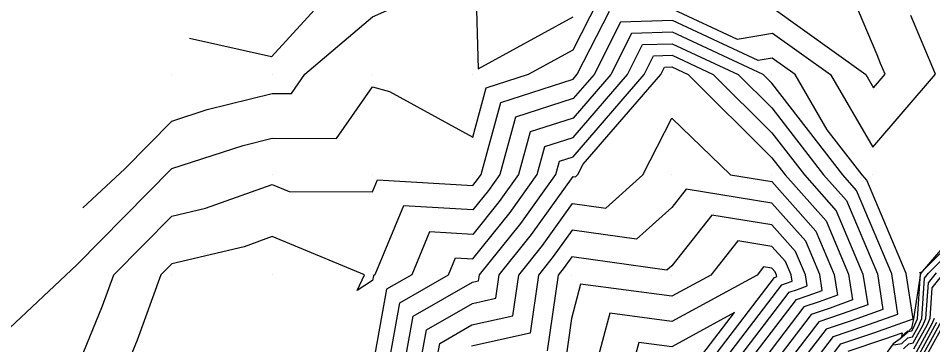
# Model space of a CAD drawing. Extents: x 2188792 to 2191981, y 386090 to 389710.
# Drawn here: x 2189384.9 to 2189476.1, y 387023.2 to 387055.7 of the extents above; entities that cross this region are included whole.
import ezdxf

# ---------------------------------------------------------------- set-up
doc = ezdxf.new("R2010")
doc.units = 0
for name, color, linetype in [('DTM Contours Major', 7, 'Continuous'), ('DTM Contours Minor', 7, 'Continuous'), ('Exist DTM QL2 LIDAR Elevation Point', 7, 'Continuous'), ('PH Exist DTM Breakline', 7, 'Continuous')]:
    doc.layers.add(name, color=color, linetype=linetype)

msp = doc.modelspace()

# ---------------------------------------------------------------- linework, layer by layer
at = {"layer": 'DTM Contours Major'}
for points in [[(2189382.131, 387018.198), (2189390.206, 387019.963), (2189390.427, 387019.902), (2189390.46, 387020.123), (2189393.282, 387027.048), (2189394.407, 387030.124), (2189400.207, 387035.981), (2189403.557, 387036.775), (2189410.208, 387039.144), (2189411.886, 387038.447), (2189420.209, 387038.399), (2189420.715, 387039.619), (2189430.21, 387039.036), (2189430.693, 387039.634), (2189431.043, 387040.125), (2189433.022, 387047.314), (2189440.211, 387049.629), (2189440.639, 387050.125), (2189443.837, 387056.437)], [(2189450.157, 387056.633), (2189456.582, 387053.645), (2189460.121, 387054.233), (2189465.887, 387050.119), (2189470.1, 387042.869), (2189476.367, 387050.126), (2189473.892, 387055.992)], [(2189424.767, 387020.115), (2189425.59, 387024.649), (2189430.166, 387027.278), (2189432.5, 387027.793), (2189432.833, 387030.12), (2189436.083, 387034.149), (2189440.208, 387039.922), (2189440.442, 387039.889), (2189440.703, 387040.124), (2189441.229, 387041.157), (2189448.959, 387050.111), (2189449.331, 387050.846), (2189450.067, 387050.869), (2189451.701, 387050.11), (2189460.056, 387041.809), (2189461.37, 387040.109), (2189465.457, 387035.508), (2189467.696, 387030.197), (2189468.091, 387027.624), (2189465.862, 387026.825), (2189463.976, 387026.191), (2189459.373, 387020.169)], [(2189467.659, 387022.512), (2189471.315, 387023.741), (2189473.037, 387024.358), (2189472.982, 387023.975), (2189473.595, 387024.544), (2189473.638, 387024.473), (2189474.001, 387024.559), (2189474.159, 387024.848), (2189474.575, 387025.759), (2189474.877, 387030.251), (2189474.872, 387030.28), (2189474.815, 387030.415), (2189474.912, 387030.316), (2189481.338, 387036.758)], [(2189452.845, 387020.125), (2189460.294, 387029.87), (2189460.408, 387029.909), (2189460.543, 387029.957), (2189460.519, 387030.113), (2189460.384, 387030.435), (2189460.056, 387030.803), (2189459.225, 387030.939), (2189458.566, 387030.108), (2189450.055, 387025.477), (2189443.867, 387026.295), (2189442.21, 387020.107)], [(2189446.662, 386957.089), (2189448.325, 386960.088), (2189450.055, 386962.586), (2189455.575, 386964.582), (2189457.958, 386970.102), (2189458.667, 386978.713), (2189458.63, 386980.103), (2189458.75, 386981.409), (2189460.877, 386990.378), (2189464.725, 386997.839), (2189466.111, 386999.919), (2189468.193, 387006.571), (2189468.242, 387006.627), (2189468.299, 387006.911), (2189468.56, 387012.37), (2189469.215, 387014.207), (2189471.184, 387019.715), (2189473.291, 387021.064), (2189473.747, 387021.146), (2189474.089, 387021.464), (2189474.366, 387021.529), (2189476.486, 387025.406)]]:
    msp.add_lwpolyline(points, dxfattribs=at)
at = {"layer": 'DTM Contours Minor'}
for points in [[(2189391.325, 387036.802), (2189395.501, 387040.714), (2189400.207, 387045.466), (2189403.725, 387046.608), (2189410.208, 387048.218), (2189412.121, 387048.213), (2189413.46, 387050.126), (2189420.209, 387055.863), (2189429.712, 387060.127), (2189422.796, 387068.253), (2189419.581, 387062.76), (2189418.738, 387061.321), (2189410.134, 387051.867), (2189401.96, 387053.702)], [(2189460.16, 387056.728), (2189469.415, 387050.124), (2189470.193, 387048.786), (2189471.35, 387050.126), (2189470.893, 387051.209), (2189470.537, 387052.084), (2189465.526, 387063.934)], [(2189430.469, 387060.127), (2189430.752, 387050.668), (2189440.211, 387055.854)], [(2189382.289, 387023.248), (2189390.714, 387031.139), (2189400.207, 387040.725), (2189407.304, 387043.029), (2189410.208, 387043.75), (2189416.602, 387043.732), (2189420.209, 387048.886), (2189421.919, 387048.416), (2189430.21, 387043.864), (2189431.561, 387048.774), (2189435.759, 387050.126), (2189440.211, 387052.567), (2189442.738, 387057.555)], [(2189464.596, 387020.205), (2189466.923, 387023.248), (2189470.224, 387024.358), (2189474.13, 387025.757), (2189473.437, 387030.264), (2189469.516, 387039.567), (2189469.035, 387040.109), (2189465.56, 387044.605), (2189462.36, 387050.113), (2189460.082, 387051.739), (2189458.684, 387051.506), (2189450.139, 387055.48), (2189444.936, 387055.319), (2189442.303, 387050.122), (2189440.211, 387047.699), (2189434.482, 387045.854), (2189432.905, 387040.125), (2189431.771, 387038.537), (2189430.21, 387036.602), (2189423.308, 387037.026), (2189420.447, 387030.124), (2189420.295, 387030.036), (2189420.209, 387029.563), (2189418.669, 387028.584), (2189419.396, 387030.124), (2189410.208, 387033.942), (2189407.393, 387032.939), (2189400.207, 387031.237), (2189399.105, 387030.124), (2189396.723, 387023.607), (2189395.303, 387020.123)], [(2189463.29, 387020.196), (2189466.186, 387023.984), (2189469.134, 387024.975), (2189472.62, 387026.224), (2189472.002, 387030.247), (2189468.501, 387038.552), (2189467.119, 387040.109), (2189460.056, 387049.249), (2189459.19, 387050.11), (2189450.121, 387054.327), (2189446.035, 387054.201), (2189443.967, 387050.12), (2189440.211, 387045.769), (2189435.942, 387044.394), (2189434.767, 387040.125), (2189432.849, 387037.44), (2189430.21, 387034.169), (2189425.901, 387034.433), (2189424.115, 387030.124), (2189421.619, 387028.689), (2189420.209, 387020.922)], [(2189421.632, 387020.121), (2189422.943, 387027.342), (2189427.782, 387030.124), (2189428.494, 387031.84), (2189430.21, 387031.735), (2189433.927, 387036.343), (2189436.629, 387040.125), (2189437.402, 387042.934), (2189440.211, 387043.838), (2189445.631, 387050.117), (2189447.134, 387053.083), (2189450.103, 387053.175), (2189456.694, 387050.11), (2189460.056, 387046.769), (2189465.202, 387040.109), (2189467.487, 387037.538), (2189470.566, 387030.23), (2189471.111, 387026.69), (2189468.043, 387025.592), (2189465.449, 387024.72), (2189461.985, 387020.187)], [(2189423.199, 387020.118), (2189424.266, 387025.995), (2189430.199, 387029.405), (2189430.789, 387029.535), (2189430.873, 387030.123), (2189435.005, 387035.246), (2189438.491, 387040.125), (2189438.862, 387041.474), (2189440.211, 387041.908), (2189447.295, 387050.114), (2189448.232, 387051.964), (2189450.085, 387052.022), (2189454.197, 387050.11), (2189460.056, 387044.289), (2189463.286, 387040.109), (2189466.472, 387036.523), (2189469.131, 387030.213), (2189469.601, 387027.157), (2189466.952, 387026.208), (2189464.713, 387025.455), (2189460.679, 387020.178)], [(2189426.335, 387020.113), (2189426.914, 387023.302), (2189430.132, 387025.151), (2189434.212, 387026.051), (2189434.794, 387030.116), (2189437.161, 387033.052), (2189440.166, 387037.258), (2189443.486, 387036.792), (2189447.182, 387040.113), (2189450.055, 387045.762), (2189455.907, 387040.109), (2189460.056, 387039.43), (2189464.442, 387034.494), (2189466.26, 387030.18), (2189466.582, 387028.09), (2189464.771, 387027.442), (2189463.24, 387026.927), (2189458.068, 387020.161)], [(2189456.762, 387020.152), (2189462.503, 387027.663), (2189463.68, 387028.058), (2189465.072, 387028.557), (2189464.825, 387030.163), (2189463.428, 387033.479), (2189460.056, 387037.273), (2189451.49, 387038.674), (2189450.055, 387036.862), (2189446.53, 387033.694), (2189440.125, 387034.593), (2189438.239, 387031.954), (2189436.754, 387030.113), (2189435.924, 387024.31), (2189430.099, 387023.025)], [(2189455.456, 387020.143), (2189461.767, 387028.399), (2189462.589, 387028.675), (2189463.562, 387029.024), (2189463.39, 387030.146), (2189462.413, 387032.464), (2189460.056, 387035.117), (2189454.068, 387036.096), (2189450.055, 387031.029), (2189449.574, 387030.597), (2189440.083, 387031.929), (2189439.318, 387030.857), (2189438.714, 387030.11), (2189437.636, 387022.568)], [(2189472.215, 387023.147), (2189473.004, 387023.289), (2189473.595, 387023.84), (2189474.074, 387023.953), (2189474.624, 387024.959), (2189474.995, 387025.772), (2189475.266, 387029.806), (2189475.663, 387030.303), (2189481.431, 387036.085)], [(2189454.151, 387020.134), (2189461.03, 387029.135), (2189461.499, 387029.292), (2189462.053, 387029.49), (2189461.954, 387030.13), (2189461.398, 387031.45), (2189460.056, 387032.96), (2189456.647, 387033.517), (2189453.946, 387030.108), (2189450.055, 387027.991), (2189440.971, 387029.191), (2189440.054, 387025.769), (2189439.347, 387020.826)], [(2189474.22, 387022.741), (2189475.555, 387025.182), (2189475.836, 387025.798), (2189476.041, 387028.852), (2189477.237, 387030.348)], [(2189473.19, 387022.753), (2189473.719, 387023.246), (2189474.147, 387023.347), (2189475.09, 387025.071), (2189475.416, 387025.785), (2189475.654, 387029.329), (2189476.45, 387030.325)], [(2189451.335, 387019.624), (2189451.539, 387020.117), (2189456.321, 387026.372), (2189450.055, 387022.963), (2189446.764, 387023.398), (2189445.882, 387020.107), (2189442.257, 387012.308), (2189450.055, 387016.223), (2189451.335, 387019.624)], [(2189444.411, 386955.09), (2189447.178, 386960.079), (2189450.055, 386964.235), (2189454.364, 386965.794), (2189456.224, 386970.102), (2189456.777, 386976.824), (2189456.69, 386980.103), (2189456.975, 386983.184), (2189458.667, 386990.322), (2189461.73, 386996.259), (2189464.183, 386999.941), (2189466.015, 387005.795), (2189466.962, 387006.872), (2189468.056, 387012.318), (2189468.098, 387013.184), (2189468.202, 387013.476), (2189470.53, 387019.99), (2189473.022, 387021.584), (2189473.561, 387021.681), (2189473.965, 387022.058), (2189474.293, 387022.135), (2189476.02, 387025.294), (2189476.256, 387025.811)], [(2189446.079, 386950.852), (2189448.914, 386959.087), (2189449.473, 386960.096), (2189450.055, 386960.937), (2189456.786, 386963.371), (2189459.692, 386970.102), (2189460.056, 386974.528), (2189460.532, 386980.157), (2189460.841, 386980.963), (2189463.087, 386990.434), (2189467.721, 386999.418), (2189468.039, 386999.896), (2189468.542, 387001.503), (2189468.786, 387006.607), (2189469.023, 387011.555), (2189470.229, 387014.939), (2189471.838, 387019.441), (2189473.56, 387020.543), (2189473.933, 387020.61), (2189474.212, 387020.87), (2189474.438, 387020.924), (2189476.951, 387025.517)], [(2189450.089, 386957.96), (2189452.302, 386960.101), (2189457.997, 386962.16), (2189460.056, 386966.93), (2189461.431, 386969.974), (2189461.601, 386971.737), (2189462.33, 386980.362), (2189463.809, 386984.217), (2189465.296, 386990.491), (2189468.882, 386997.443), (2189469.007, 386999.713), (2189469.005, 387000.693), (2189469.287, 387006.6), (2189469.485, 387010.74), (2189471.242, 387015.67), (2189472.492, 387019.166), (2189473.829, 387020.022), (2189474.119, 387020.074), (2189474.336, 387020.276), (2189474.511, 387020.318), (2189477.416, 387025.629)]]:
    msp.add_lwpolyline(points, dxfattribs=at)
at = {"layer": 'Exist DTM QL2 LIDAR Elevation Point'}
for p, q in [((2189400.207, 387050.126), (2189400.207, 387050.126)), ((2189410.208, 387050.126), (2189410.208, 387050.126)), ((2189420.209, 387050.126), (2189420.209, 387050.126)), ((2189430.21, 387050.126), (2189430.21, 387050.126)), ((2189440.211, 387050.126), (2189440.211, 387050.126)), ((2189450.055, 387050.11), (2189450.055, 387050.11)), ((2189460.056, 387050.11), (2189460.056, 387050.11)), ((2189470.214, 387050.126), (2189470.214, 387050.126)), ((2189400.207, 387040.125), (2189400.207, 387040.125)), ((2189410.208, 387040.125), (2189410.208, 387040.125)), ((2189420.209, 387040.125), (2189420.209, 387040.125)), ((2189430.21, 387040.125), (2189430.21, 387040.125)), ((2189440.211, 387040.125), (2189440.211, 387040.125)), ((2189450.055, 387040.109), (2189450.055, 387040.109)), ((2189460.056, 387040.109), (2189460.056, 387040.109)), ((2189470.057, 387040.109), (2189470.057, 387040.109)), ((2189390.206, 387030.124), (2189390.206, 387030.124)), ((2189400.207, 387030.124), (2189400.207, 387030.124)), ((2189410.208, 387030.124), (2189410.208, 387030.124)), ((2189420.209, 387030.124), (2189420.209, 387030.124)), ((2189430.21, 387030.124), (2189430.21, 387030.124)), ((2189440.054, 387030.108), (2189440.054, 387030.108)), ((2189450.055, 387030.108), (2189450.055, 387030.108)), ((2189460.056, 387030.108), (2189460.056, 387030.108))]:
    msp.add_line(p, q, dxfattribs=at)
at = {"layer": 'PH Exist DTM Breakline'}
msp.add_lwpolyline([(2189481.214, 387037.667), (2189474.881, 387030.28), (2189474.165, 387025.746), (2189473.972, 387024.803), (2189473.493, 387024.331), (2189472.84, 387023.762), (2189472.152, 387023.268), (2189469.933, 387020.24), (2189468.01, 387013.338), (2189468.312, 387006.614), (2189468.614, 386999.89), (2189469.631, 386990.601), (2189470.648, 386981.312), (2189471.446, 386969.044), (2189469.93, 386956.695), (2189465.874, 386944.162), (2189464.321, 386937.126), (2189462.769, 386930.091), (2189459.881, 386924.355)], dxfattribs=at)

doc.saveas('drawing.dxf')
